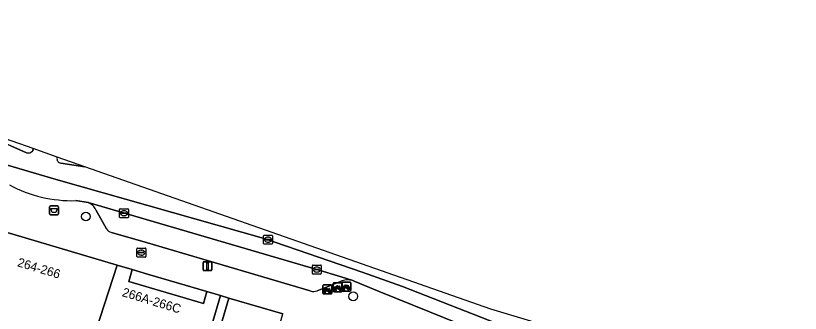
# Model space of a CAD drawing. Extents: x 162172 to 163187, y 382874 to 383685.
# Drawn here: x 162985.2 to 163073, y 383650.4 to 383683.6 of the extents above; entities that cross this region are included whole.
import ezdxf

# ---------------------------------------------------------------- set-up
doc = ezdxf.new("R2010")
doc.units = 0
for name, color, linetype in [('IMGEO_Afvalbak', 7, 'Continuous'), ('IMGEO_Boom', 7, 'Continuous'), ('IMGEO_Brandkraan', 7, 'Continuous'), ('IMGEO_Erf', 7, 'Continuous'), ('IMGEO_Fietsenrek', 7, 'Continuous'), ('IMGEO_Kolk', 7, 'Continuous'), ('IMGEO_Lichtmast', 7, 'Continuous'), ('IMGEO_Pand', 7, 'Continuous'), ('IMGEO_Pand_nummerreeks', 7, 'Continuous'), ('IMGEO_Pand_overbouw', 7, 'Continuous'), ('IMGEO_Parkeervlak_open', 7, 'Continuous'), ('IMGEO_Rijbaan_lokaal_gesloten', 7, 'Continuous'), ('IMGEO_Rioolput', 7, 'Continuous'), ('IMGEO_Verkeerseiland_gesloten', 7, 'Continuous'), ('IMGEO_Voetpad_open', 7, 'Continuous')]:
    doc.layers.add(name, color=color, linetype=linetype)

msp = doc.modelspace()

# ---------------------------------------------------------------- linework, layer by layer
at = {"layer": 'IMGEO_Afvalbak'}
for p, q in [((162989.032, 383661.47), (162989.032, 383662.27)), ((162989.032, 383662.27), (162989.032, 383661.47)), ((162989.132, 383662.37), (162989.922, 383662.37)), ((162989.922, 383662.37), (162989.132, 383662.37)), ((162990.022, 383662.27), (162990.022, 383661.47)), ((162990.022, 383661.47), (162990.022, 383662.27)), ((162989.922, 383661.37), (162989.132, 383661.37)), ((162989.132, 383661.37), (162989.922, 383661.37))]:
    msp.add_line(p, q, dxfattribs=at)
msp.add_lwpolyline([(162989.175, 383662.084), (162989.879, 383662.084), (162989.73, 383661.614), (162989.324, 383661.614), (162989.175, 383662.084)], dxfattribs=at)
for centre, start, end in [((162989.132, 383662.27), 90, 180), ((162989.132, 383662.27), 90, 180), ((162989.922, 383662.27), 0, 90), ((162989.922, 383662.27), 360, 90), ((162989.132, 383661.47), 180, 270), ((162989.132, 383661.47), 180, 270), ((162989.922, 383661.47), 270, 0), ((162989.922, 383661.47), 270, 0)]:
    msp.add_arc(centre, 0.1, start, end, dxfattribs=at)
at = {"layer": 'IMGEO_Boom'}
for centre in [(162993.085, 383661.169), (163022.994, 383652.25)]:
    msp.add_circle(centre, 0.489, dxfattribs=at)
at = {"layer": 'IMGEO_Brandkraan'}
for p, q in [((162998.804, 383656.714), (162998.804, 383657.566)), ((162998.879, 383657.64), (162999.731, 383657.64)), ((162999.805, 383657.566), (162999.805, 383656.714)), ((162999.731, 383656.64), (162998.879, 383656.64)), ((162999.063, 383657.134), (162999.063, 383657.146)), ((162999.501, 383657.097), (162999.103, 383657.097)), ((162999.106, 383657.183), (162999.504, 383657.183)), ((162999.315, 383656.86), (162999.29, 383656.86)), ((162999.292, 383657.42), (162999.317, 383657.42)), ((162999.547, 383657.146), (162999.547, 383657.134))]:
    msp.add_line(p, q, dxfattribs=at)
for points in [[(162998.804, 383656.714), (162998.804, 383657.566)], [(162998.879, 383657.64), (162999.731, 383657.64)], [(162999.805, 383657.566), (162999.805, 383656.714)], [(162999.731, 383656.64), (162998.879, 383656.64)]]:
    msp.add_lwpolyline(points, dxfattribs=at)
for centre, radius, start, end in [((162998.881, 383657.564), 0.0765, 91.55205, 178.44795), ((162998.881, 383657.564), 0.0765, 91.55205, 178.44795), ((162999.729, 383657.564), 0.0765, 1.55205, 88.44795), ((162999.729, 383657.564), 0.0765, 1.55205, 88.44795), ((162998.881, 383656.716), 0.0765, 181.55205, 268.44795), ((162998.881, 383656.716), 0.0765, 181.55205, 268.44795), ((162999.103, 383657.143), 0.0403, 85.87752, 175.75265), ((162999.1, 383657.133), 0.0366, 178.93798, 274.71019), ((162999.504, 383657.14), 0.043, 264.86636, 352.45326), ((162999.508, 383657.145), 0.0386, 1.73085, 96.63898), ((162999.729, 383656.716), 0.0765, 271.55205, 358.44795), ((162999.729, 383656.716), 0.0765, 271.55205, 358.44795)]:
    msp.add_arc(centre, radius, start, end, dxfattribs=at)
for centre, major_axis, ratio, start_param, end_param in [((162999.291, 383657.14), (-0.387, 0.002), 0.722429, 4.712389, 7.853982), ((162999.316, 383657.14), (-0.39, 0.002), 0.717154, 1.570796, 4.712389)]:
    msp.add_ellipse(centre, major_axis=major_axis, ratio=ratio, start_param=start_param, end_param=end_param, dxfattribs=at)
at = {"layer": 'IMGEO_Erf'}
for points in [[(163000, 383654.741), (162998.281, 383655.248), (162997.884, 383653.927), (163006.228, 383651.463), (163006.615, 383652.788)], [(163005.698, 383640.303), (163006.636, 383643.69), (163007.678, 383647.238), (163009.087, 383652.035), (163008.142, 383652.337), (163006.733, 383647.54), (163004.694, 383640.597)]]:
    msp.add_lwpolyline(points, close=True, dxfattribs=at)
at = {"layer": 'IMGEO_Fietsenrek'}
for p, q in [((163019.593, 383652.596), (163019.593, 383653.437)), ((163019.593, 383653.437), (163019.593, 383652.596)), ((163019.668, 383653.521), (163020.509, 383653.521)), ((163020.509, 383653.521), (163019.668, 383653.521)), ((163020.593, 383653.446), (163020.593, 383652.605)), ((163020.593, 383652.605), (163020.593, 383653.446)), ((163020.751, 383652.842), (163020.751, 383653.683)), ((163020.751, 383653.683), (163020.751, 383652.842)), ((163020.826, 383653.767), (163021.667, 383653.767)), ((163021.667, 383653.767), (163020.826, 383653.767)), ((163021.438, 383653.316), (163021.474, 383653.221)), ((163021.71, 383652.918), (163021.71, 383653.759)), ((163021.71, 383653.759), (163021.71, 383652.918)), ((163021.751, 383653.692), (163021.751, 383652.851)), ((163021.751, 383652.851), (163021.751, 383653.692)), ((163021.785, 383653.843), (163022.626, 383653.843)), ((163022.626, 383653.843), (163021.785, 383653.843)), ((163021.979, 383653.11), (163021.98, 383653.103)), ((163022.397, 383653.392), (163022.433, 383653.297)), ((163022.71, 383653.768), (163022.71, 383652.927)), ((163022.71, 383652.927), (163022.71, 383653.768)), ((163020.518, 383652.521), (163019.677, 383652.521)), ((163019.677, 383652.521), (163020.518, 383652.521)), ((163019.72, 383652.605), (163019.759, 383652.765)), ((163019.754, 383652.605), (163019.72, 383652.605)), ((163019.789, 383652.753), (163019.754, 383652.605)), ((163019.831, 383652.777), (163019.83, 383652.781)), ((163019.872, 383652.605), (163019.838, 383652.747)), ((163019.862, 383652.788), (163019.863, 383652.781)), ((163019.87, 383652.751), (163019.905, 383652.605)), ((163019.905, 383652.605), (163019.872, 383652.605)), ((163020.28, 383653.07), (163020.316, 383652.975)), ((163021.676, 383652.767), (163020.835, 383652.767)), ((163020.835, 383652.767), (163021.676, 383652.767)), ((163020.878, 383652.851), (163020.917, 383653.011)), ((163020.912, 383652.851), (163020.878, 383652.851)), ((163020.947, 383652.999), (163020.912, 383652.851)), ((163020.989, 383653.023), (163020.988, 383653.027)), ((163021.03, 383652.851), (163020.996, 383652.993)), ((163021.02, 383653.034), (163021.021, 383653.027)), ((163021.028, 383652.997), (163021.063, 383652.851)), ((163021.063, 383652.851), (163021.03, 383652.851)), ((163022.635, 383652.843), (163021.794, 383652.843)), ((163021.794, 383652.843), (163022.635, 383652.843)), ((163021.837, 383652.927), (163021.876, 383653.087)), ((163021.871, 383652.927), (163021.837, 383652.927)), ((163021.906, 383653.075), (163021.871, 383652.927)), ((163021.948, 383653.099), (163021.947, 383653.103)), ((163021.989, 383652.927), (163021.955, 383653.069)), ((163021.987, 383653.073), (163022.022, 383652.927)), ((163022.022, 383652.927), (163021.989, 383652.927))]:
    msp.add_line(p, q, dxfattribs=at)
for points in [[(163019.906, 383653.047), (163020.001, 383653.211), (163020.087, 383653.197), (163020.089, 383653.188), (163020.033, 383653.177), (163020.006, 383653.132), (163020.262, 383653.091)], [(163020.249, 383653.066), (163019.992, 383653.107), (163019.975, 383653.078), (163020.142, 383652.858), (163020.249, 383653.066)], [(163020.262, 383653.091), (163020.287, 383653.14), (163020.281, 383653.144), (163020.258, 383653.148), (163020.246, 383653.155), (163020.245, 383653.158), (163020.247, 383653.163), (163020.342, 383653.148), (163020.344, 383653.138), (163020.334, 383653.125), (163020.322, 383653.119), (163020.308, 383653.125), (163020.28, 383653.07)], [(163021.085, 383653.241), (163021.033, 383653.151), (163020.993, 383653.126), (163020.994, 383653.173), (163021.049, 383653.267)], [(163021.064, 383653.293), (163021.159, 383653.457), (163021.245, 383653.443), (163021.247, 383653.434), (163021.191, 383653.423), (163021.164, 383653.378), (163021.42, 383653.337)], [(163021.36, 383653.049), (163021.31, 383653.049), (163021.119, 383653.3), (163021.1, 383653.268)], [(163021.407, 383653.312), (163021.15, 383653.353), (163021.133, 383653.324), (163021.3, 383653.104), (163021.407, 383653.312)], [(163021.455, 383653.214), (163021.425, 383653.291), (163021.316, 383653.073), (163021.359, 383653.073)], [(163021.389, 383653.073), (163021.509, 383653.072), (163021.465, 383653.186)], [(163021.485, 383653.193), (163021.54, 383653.048), (163021.39, 383653.048)], [(163021.42, 383653.337), (163021.445, 383653.386), (163021.439, 383653.39), (163021.416, 383653.394), (163021.404, 383653.401), (163021.403, 383653.404), (163021.405, 383653.409), (163021.5, 383653.394), (163021.502, 383653.384), (163021.492, 383653.371), (163021.48, 383653.365), (163021.466, 383653.371), (163021.438, 383653.316)], [(163022.044, 383653.317), (163021.992, 383653.227), (163021.952, 383653.202), (163021.953, 383653.249), (163022.008, 383653.343)], [(163022.023, 383653.369), (163022.118, 383653.533), (163022.204, 383653.519), (163022.206, 383653.51), (163022.15, 383653.499), (163022.123, 383653.454), (163022.379, 383653.413)], [(163022.319, 383653.125), (163022.269, 383653.125), (163022.078, 383653.376), (163022.059, 383653.344)], [(163022.366, 383653.388), (163022.109, 383653.429), (163022.092, 383653.4), (163022.259, 383653.18), (163022.366, 383653.388)], [(163022.414, 383653.29), (163022.384, 383653.367), (163022.275, 383653.149), (163022.318, 383653.149)], [(163022.348, 383653.149), (163022.468, 383653.148), (163022.424, 383653.262)], [(163022.444, 383653.269), (163022.499, 383653.124), (163022.349, 383653.124)], [(163022.379, 383653.413), (163022.404, 383653.462), (163022.398, 383653.466), (163022.375, 383653.47), (163022.363, 383653.477), (163022.362, 383653.48), (163022.364, 383653.485), (163022.459, 383653.47), (163022.461, 383653.46), (163022.451, 383653.447), (163022.439, 383653.441), (163022.425, 383653.447), (163022.397, 383653.392)], [(163019.927, 383652.995), (163019.875, 383652.905), (163019.835, 383652.88), (163019.836, 383652.927), (163019.891, 383653.021)], [(163020.202, 383652.803), (163020.152, 383652.803), (163019.961, 383653.054), (163019.942, 383653.022)], [(163020.297, 383652.968), (163020.267, 383653.045), (163020.158, 383652.827), (163020.201, 383652.827)], [(163020.231, 383652.827), (163020.351, 383652.826), (163020.307, 383652.94)], [(163020.327, 383652.947), (163020.382, 383652.802), (163020.232, 383652.802)]]:
    msp.add_lwpolyline(points, dxfattribs=at)
for centre, radius, start, end in [((163019.671, 383653.443), 0.0779, 92.4484, 184.28452), ((163019.671, 383653.443), 0.0779, 92.4484, 184.28452), ((163020.515, 383653.443), 0.0779, 2.4484, 94.28452), ((163020.515, 383653.443), 0.0779, 2.4484, 94.28452), ((163020.829, 383653.689), 0.0779, 92.4484, 184.28452), ((163020.829, 383653.689), 0.0779, 92.4484, 184.28452), ((163020.991, 383653.152), 0.159, 62.67661, 242.13685), ((163020.991, 383653.152), 0.129, 63.31916, 238.90302), ((163020.991, 383653.152), 0.129, 283.60429, 43.43025), ((163020.991, 383653.152), 0.159, 283.5766, 46.60424), ((163021.518, 383653.068), 0.159, 113.3408, 178.32165), ((163021.518, 383653.068), 0.159, 187.0065, 105.77075), ((163021.518, 383653.068), 0.129, 113.92302, 177.95563), ((163021.518, 383653.068), 0.129, 188.67146, 104.58832), ((163021.673, 383653.689), 0.0779, 2.4484, 94.28452), ((163021.673, 383653.689), 0.0779, 2.4484, 94.28452), ((163021.788, 383653.765), 0.0779, 92.4484, 184.28452), ((163021.788, 383653.765), 0.0779, 92.4484, 184.28452), ((163021.95, 383653.228), 0.159, 62.67661, 242.13685), ((163021.95, 383653.228), 0.129, 63.31916, 238.90302), ((163021.93, 383653.099), 0.0499, 12.8025, 158.69338), ((163021.93, 383653.099), 0.0174, 12.8025, 163.45023), ((163021.95, 383653.228), 0.129, 283.60429, 43.43025), ((163021.95, 383653.228), 0.159, 283.5766, 46.60424), ((163022.477, 383653.144), 0.159, 113.3408, 178.32165), ((163022.477, 383653.144), 0.159, 187.0065, 105.77075), ((163022.477, 383653.144), 0.129, 113.92302, 177.95563), ((163022.477, 383653.144), 0.129, 188.67146, 104.58832), ((163022.632, 383653.765), 0.0779, 2.4484, 94.28452), ((163022.632, 383653.765), 0.0779, 2.4484, 94.28452), ((163019.671, 383652.599), 0.0779, 182.4484, 274.28452), ((163019.671, 383652.599), 0.0779, 182.4484, 274.28452), ((163019.833, 383652.906), 0.159, 62.67661, 242.13685), ((163019.833, 383652.906), 0.129, 63.31916, 238.90302), ((163019.813, 383652.777), 0.0499, 12.8025, 158.69338), ((163019.833, 383652.906), 0.159, 253.99666, 271.78671), ((163019.813, 383652.777), 0.0174, 12.8025, 163.45023), ((163019.833, 383652.906), 0.129, 253.41502, 269.02044), ((163019.833, 383652.906), 0.129, 283.60429, 43.43025), ((163019.833, 383652.906), 0.159, 283.5766, 46.60424), ((163020.36, 383652.822), 0.159, 113.3408, 178.32165), ((163020.36, 383652.822), 0.159, 187.0065, 105.77075), ((163020.36, 383652.822), 0.129, 113.92302, 177.95563), ((163020.36, 383652.822), 0.129, 188.67146, 104.58832), ((163020.515, 383652.599), 0.0779, 272.4484, 4.28452), ((163020.515, 383652.599), 0.0779, 272.4484, 4.28452), ((163020.829, 383652.845), 0.0779, 182.4484, 274.28452), ((163020.829, 383652.845), 0.0779, 182.4484, 274.28452), ((163020.971, 383653.023), 0.0499, 12.8025, 158.69338), ((163020.991, 383653.152), 0.159, 253.99666, 271.78671), ((163020.971, 383653.023), 0.0174, 12.8025, 163.45023), ((163020.991, 383653.152), 0.129, 253.41502, 269.02044), ((163021.673, 383652.845), 0.0779, 272.4484, 4.28452), ((163021.673, 383652.845), 0.0779, 272.4484, 4.28452), ((163021.788, 383652.921), 0.0779, 182.4484, 274.28452), ((163021.788, 383652.921), 0.0779, 182.4484, 274.28452), ((163021.95, 383653.228), 0.159, 253.99666, 271.78671), ((163021.95, 383653.228), 0.129, 253.41502, 269.02044), ((163022.632, 383652.921), 0.0779, 272.4484, 4.28452), ((163022.632, 383652.921), 0.0779, 272.4484, 4.28452)]:
    msp.add_arc(centre, radius, start, end, dxfattribs=at)
at = {"layer": 'IMGEO_Kolk'}
for p, q in [((162996.853, 383661.115), (162996.853, 383661.967)), ((162996.928, 383662.041), (162997.78, 383662.041)), ((162997.854, 383661.967), (162997.854, 383661.115)), ((162997.78, 383661.041), (162996.928, 383661.041)), ((162997.112, 383661.535), (162997.112, 383661.547)), ((162997.55, 383661.498), (162997.152, 383661.498)), ((162997.155, 383661.584), (162997.553, 383661.584)), ((162997.364, 383661.261), (162997.339, 383661.261)), ((162997.341, 383661.821), (162997.366, 383661.821)), ((162997.596, 383661.547), (162997.596, 383661.535)), ((163018.492, 383655.746), (163019.344, 383655.746)), ((163018.417, 383654.82), (163018.417, 383655.672)), ((163018.676, 383655.24), (163018.676, 383655.252)), ((163019.114, 383655.203), (163018.716, 383655.203)), ((163018.719, 383655.289), (163019.117, 383655.289)), ((163018.928, 383654.966), (163018.903, 383654.966)), ((163018.905, 383655.526), (163018.93, 383655.526)), ((163019.16, 383655.252), (163019.16, 383655.24)), ((163019.418, 383655.672), (163019.418, 383654.82)), ((163019.344, 383654.746), (163018.492, 383654.746))]:
    msp.add_line(p, q, dxfattribs=at)
for points in [[(162996.853, 383661.115), (162996.853, 383661.967)], [(162996.928, 383662.041), (162997.78, 383662.041)], [(162997.854, 383661.967), (162997.854, 383661.115)], [(162997.78, 383661.041), (162996.928, 383661.041)], [(163018.492, 383655.746), (163019.344, 383655.746)], [(163018.417, 383654.82), (163018.417, 383655.672)], [(163019.418, 383655.672), (163019.418, 383654.82)], [(163019.344, 383654.746), (163018.492, 383654.746)]]:
    msp.add_lwpolyline(points, dxfattribs=at)
for centre, radius, start, end in [((162996.93, 383661.965), 0.0765, 91.55205, 178.44795), ((162996.93, 383661.965), 0.0765, 91.55205, 178.44795), ((162997.778, 383661.965), 0.0765, 1.55205, 88.44795), ((162997.778, 383661.965), 0.0765, 1.55205, 88.44795), ((162996.93, 383661.117), 0.0765, 181.55205, 268.44795), ((162996.93, 383661.117), 0.0765, 181.55205, 268.44795), ((162997.152, 383661.544), 0.0403, 85.87752, 175.75265), ((162997.149, 383661.534), 0.0366, 178.93798, 274.71019), ((162997.553, 383661.541), 0.043, 264.86636, 352.45326), ((162997.557, 383661.546), 0.0386, 1.73085, 96.63898), ((162997.778, 383661.117), 0.0765, 271.55205, 358.44795), ((162997.778, 383661.117), 0.0765, 271.55205, 358.44795), ((163018.494, 383655.67), 0.0765, 91.55205, 178.44795), ((163018.494, 383655.67), 0.0765, 91.55205, 178.44795), ((163019.342, 383655.67), 0.0765, 1.55205, 88.44795), ((163019.342, 383655.67), 0.0765, 1.55205, 88.44795), ((163018.716, 383655.249), 0.0403, 85.87752, 175.75265), ((163018.713, 383655.239), 0.0366, 178.93798, 274.71019), ((163019.117, 383655.246), 0.043, 264.86636, 352.45326), ((163019.121, 383655.251), 0.0386, 1.73085, 96.63898), ((163018.494, 383654.822), 0.0765, 181.55205, 268.44795), ((163018.494, 383654.822), 0.0765, 181.55205, 268.44795), ((163019.342, 383654.822), 0.0765, 271.55205, 358.44795), ((163019.342, 383654.822), 0.0765, 271.55205, 358.44795)]:
    msp.add_arc(centre, radius, start, end, dxfattribs=at)
for centre, major_axis, ratio, start_param, end_param in [((162997.34, 383661.541), (-0.387, 0.002), 0.722429, 4.712389, 7.853982), ((162997.365, 383661.541), (-0.39, 0.002), 0.717154, 1.570796, 4.712389), ((163018.904, 383655.246), (-0.387, 0.002), 0.722429, 4.712389, 7.853982), ((163018.929, 383655.246), (-0.39, 0.002), 0.717154, 1.570796, 4.712389)]:
    msp.add_ellipse(centre, major_axis=major_axis, ratio=ratio, start_param=start_param, end_param=end_param, dxfattribs=at)
at = {"layer": 'IMGEO_Lichtmast'}
for p, q in [((163006.191, 383655.222), (163006.191, 383656.022)), ((163006.191, 383656.022), (163006.191, 383655.222)), ((163006.291, 383656.122), (163007.081, 383656.122)), ((163007.081, 383656.122), (163006.291, 383656.122)), ((163007.181, 383656.022), (163007.181, 383655.222)), ((163007.181, 383655.222), (163007.181, 383656.022)), ((163007.081, 383655.122), (163006.291, 383655.122)), ((163006.291, 383655.122), (163007.081, 383655.122))]:
    msp.add_line(p, q, dxfattribs=at)
msp.add_lwpolyline([(163006.611, 383655.997), (163006.761, 383655.997), (163006.761, 383655.247), (163006.611, 383655.247), (163006.611, 383655.997)], dxfattribs=at)
for centre, start, end in [((163006.291, 383656.022), 90, 180), ((163006.291, 383656.022), 90, 180), ((163007.081, 383656.022), 0, 90), ((163007.081, 383656.022), 360, 90), ((163006.291, 383655.222), 180, 270), ((163006.291, 383655.222), 180, 270), ((163007.081, 383655.222), 270, 0), ((163007.081, 383655.222), 270, 0)]:
    msp.add_arc(centre, 0.1, start, end, dxfattribs=at)
at = {"layer": 'IMGEO_Pand'}
for points in [[(162974.217, 383635.206), (162971.272, 383626.756), (162985.77, 383622.145), (162989.875, 383634.515), (162993.706, 383646.905), (162996.597, 383655.745), (162982.489, 383659.91), (162981.069, 383655.116), (162979.73, 383650.597), (162979.404, 383650.694)], [(163005.698, 383640.303), (163004.694, 383640.597), (163006.733, 383647.54), (163008.142, 383652.337), (163006.615, 383652.788), (163006.228, 383651.463), (162997.884, 383653.927), (162998.281, 383655.248), (162996.597, 383655.745), (162993.706, 383646.905), (162989.875, 383634.515), (162985.77, 383622.145), (162985.325, 383620.803), (162996.495, 383616.979), (162997.567, 383616.612), (163000, 383624.027), (163000.444, 383623.883), (163000.555, 383624.231), (163003.592, 383633.721)], [(163015.115, 383650.304), (163009.087, 383652.035), (163007.678, 383647.238), (163006.636, 383643.69), (163005.698, 383640.303), (163003.592, 383633.721), (163009.13, 383632.022), (163010.636, 383637.203), (163011.384, 383636.993)]]:
    msp.add_lwpolyline(points, close=True, dxfattribs=at)
at = {"layer": 'IMGEO_Pand_overbouw'}
msp.add_lwpolyline([(163000, 383654.741), (162998.281, 383655.248), (162997.884, 383653.927), (163006.228, 383651.463), (163006.615, 383652.788)], close=True, dxfattribs=at)
at = {"layer": 'IMGEO_Parkeervlak_open'}
for points in [[(163022.946, 383654.004), (163021.628, 383654.445), (163018.919, 383655.247), (162993.334, 383662.72)], [(162994.223, 383661.916), (162995.415, 383659.798)], [(162995.947, 383659.399), (163000, 383658.247), (163018.191, 383652.849)], [(163018.956, 383652.88), (163021.558, 383653.924)]]:
    msp.add_lwpolyline(points, dxfattribs=at)
for centre, radius, start, end in [((162992.77, 383661.203), 1.619, 26.14512, 69.60332), ((162996.147, 383660.22), 0.845, 209.94745, 256.31276), ((163022.363, 383652.034), 2.054, 73.51807, 113.07933), ((163018.537, 383653.769), 0.983, 249.40853, 295.23251)]:
    msp.add_arc(centre, radius, start, end, dxfattribs=at)
at = {"layer": 'IMGEO_Rijbaan_lokaal_gesloten'}
for points in [[(163028.485, 383653.341), (163024.002, 383654.96), (163013.044, 383658.698), (162989.757, 383665.301), (162983.032, 383667.294), (162960.99, 383674.022), (162950.499, 383677.261), (162939.851, 383679.939), (162934.684, 383681.123), (162924.192, 383682.619), (162914.105, 383683.366), (162901.777, 383683.615), (162894.18, 383683.491), (162885.463, 383682.743), (162873.508, 383679.63)], [(162873.508, 383679.63), (162885.463, 383682.743), (162894.18, 383683.491), (162901.777, 383683.615), (162914.105, 383683.366), (162924.192, 383682.619), (162934.684, 383681.123), (162939.851, 383679.939), (162950.499, 383677.261), (162960.99, 383674.022), (162983.032, 383667.294), (162989.757, 383665.301), (163013.044, 383658.698), (163024.002, 383654.96), (163028.485, 383653.341), (163043.429, 383647.484), (163052.022, 383644.369), (163086.034, 383633.689), (163088.633, 383632.908), (163092.051, 383630.905)], [(162986.458, 383668.298), (162982.594, 383670.009)], [(162989.887, 383667.818), (162987.206, 383668.758), (162987.206, 383668.758), (162987.154, 383668.526)], [(162989.867, 383667.752), (162989.887, 383667.818), (162989.887, 383667.818)], [(163092.68, 383630.983), (163091.947, 383634.04), (163080.983, 383638.029), (163038.383, 383650.814), (162992.987, 383666.731), (162992.987, 383666.731), (162990.285, 383667.148)], [(162991.962, 383662.947), (162993.334, 383662.72), (163018.919, 383655.247), (163021.628, 383654.445), (163022.946, 383654.004), (163023.02, 383653.98), (163023.094, 383653.954), (163025.884, 383652.804), (163031.536, 383650.512), (163041.909, 383646.326), (163043.974, 383645.475)], [(163092.051, 383630.905), (163088.633, 383632.908), (163086.034, 383633.689), (163052.022, 383644.369), (163043.429, 383647.484), (163028.485, 383653.341)]]:
    msp.add_lwpolyline(points, dxfattribs=at)
for centre, radius, start, end in [((162986.642, 383668.913), 0.642, 253.32903, 322.94713), ((162990.362, 383667.648), 0.506, 168.10009, 261.27048), ((162991.553, 383677.816), 14.874, 241.87264, 271.57489)]:
    msp.add_arc(centre, radius, start, end, dxfattribs=at)
at = {"layer": 'IMGEO_Rioolput'}
for p, q in [((163012.963, 383658.159), (163012.963, 383659.011)), ((163013.038, 383659.085), (163013.89, 383659.085)), ((163013.222, 383658.579), (163013.222, 383658.591)), ((163013.66, 383658.542), (163013.262, 383658.542)), ((163013.265, 383658.628), (163013.663, 383658.628)), ((163013.451, 383658.865), (163013.476, 383658.865)), ((163013.706, 383658.591), (163013.706, 383658.579)), ((163013.964, 383659.011), (163013.964, 383658.159)), ((163013.89, 383658.085), (163013.038, 383658.085)), ((163013.474, 383658.305), (163013.449, 383658.305))]:
    msp.add_line(p, q, dxfattribs=at)
for points in [[(163012.963, 383658.159), (163012.963, 383659.011)], [(163013.038, 383659.085), (163013.89, 383659.085)], [(163013.964, 383659.011), (163013.964, 383658.159)], [(163013.89, 383658.085), (163013.038, 383658.085)]]:
    msp.add_lwpolyline(points, dxfattribs=at)
for centre, radius, start, end in [((163013.04, 383659.009), 0.0765, 91.55205, 178.44795), ((163013.04, 383659.009), 0.0765, 91.55205, 178.44795), ((163013.262, 383658.588), 0.0403, 85.87752, 175.75265), ((163013.259, 383658.578), 0.0366, 178.93798, 274.71019), ((163013.663, 383658.585), 0.043, 264.86636, 352.45326), ((163013.667, 383658.59), 0.0386, 1.73085, 96.63898), ((163013.888, 383659.009), 0.0765, 1.55205, 88.44795), ((163013.888, 383659.009), 0.0765, 1.55205, 88.44795), ((163013.04, 383658.161), 0.0765, 181.55205, 268.44795), ((163013.04, 383658.161), 0.0765, 181.55205, 268.44795), ((163013.888, 383658.161), 0.0765, 271.55205, 358.44795), ((163013.888, 383658.161), 0.0765, 271.55205, 358.44795)]:
    msp.add_arc(centre, radius, start, end, dxfattribs=at)
for centre, major_axis, ratio, start_param, end_param in [((163013.45, 383658.585), (-0.387, 0.002), 0.722429, 4.712389, 7.853982), ((163013.475, 383658.585), (-0.39, 0.002), 0.717154, 1.570796, 4.712389)]:
    msp.add_ellipse(centre, major_axis=major_axis, ratio=ratio, start_param=start_param, end_param=end_param, dxfattribs=at)
at = {"layer": 'IMGEO_Verkeerseiland_gesloten'}
for points in [[(162987.154, 383668.526), (162987.206, 383668.758), (162987.206, 383668.758), (162982.453, 383670.425)], [(162982.594, 383670.009), (162986.458, 383668.298)], [(162989.887, 383667.818), (162989.887, 383667.818), (162989.867, 383667.752)], [(162990.285, 383667.148), (162992.987, 383666.731), (162992.987, 383666.731), (162989.887, 383667.818)]]:
    msp.add_lwpolyline(points, dxfattribs=at)
for centre, radius, start, end in [((162986.642, 383668.913), 0.642, 253.32903, 322.94713), ((162990.362, 383667.648), 0.506, 168.10009, 261.27048)]:
    msp.add_arc(centre, radius, start, end, dxfattribs=at)
at = {"layer": 'IMGEO_Voetpad_open'}
for points in [[(162993.334, 383662.72), (162991.962, 383662.947)], [(162995.415, 383659.798), (162994.223, 383661.916)], [(162982.489, 383659.91), (162996.597, 383655.745), (162998.281, 383655.248), (163000, 383654.741), (163006.615, 383652.788), (163008.142, 383652.337), (163009.087, 383652.035), (163015.115, 383650.304)], [(163018.191, 383652.849), (163000, 383658.247), (162995.947, 383659.399)], [(163043.974, 383645.475), (163041.909, 383646.326), (163031.536, 383650.512), (163025.884, 383652.804), (163023.094, 383653.954), (163023.02, 383653.98), (163022.946, 383654.004)], [(163021.558, 383653.924), (163018.956, 383652.88)]]:
    msp.add_lwpolyline(points, dxfattribs=at)
for centre, radius, start, end in [((162991.553, 383677.816), 14.874, 241.87264, 271.57489), ((162992.77, 383661.203), 1.619, 26.14512, 69.60332), ((162996.147, 383660.22), 0.845, 209.94745, 256.31276), ((163022.363, 383652.034), 2.054, 73.51807, 113.07933), ((163018.537, 383653.769), 0.983, 249.40853, 295.23251)]:
    msp.add_arc(centre, radius, start, end, dxfattribs=at)

# ---------------------------------------------------------------- texts
at = {"layer": 'IMGEO_Pand_nummerreeks'}
for s, rotation, p in [('264-266', 343.20814, (162985.357, 383655.63)), ('266A-266C', 343.13785, (162997.072, 383652.29))]:
    msp.add_text(s, height=1, rotation=rotation, dxfattribs=at).set_placement(p)

doc.saveas('drawing.dxf')
